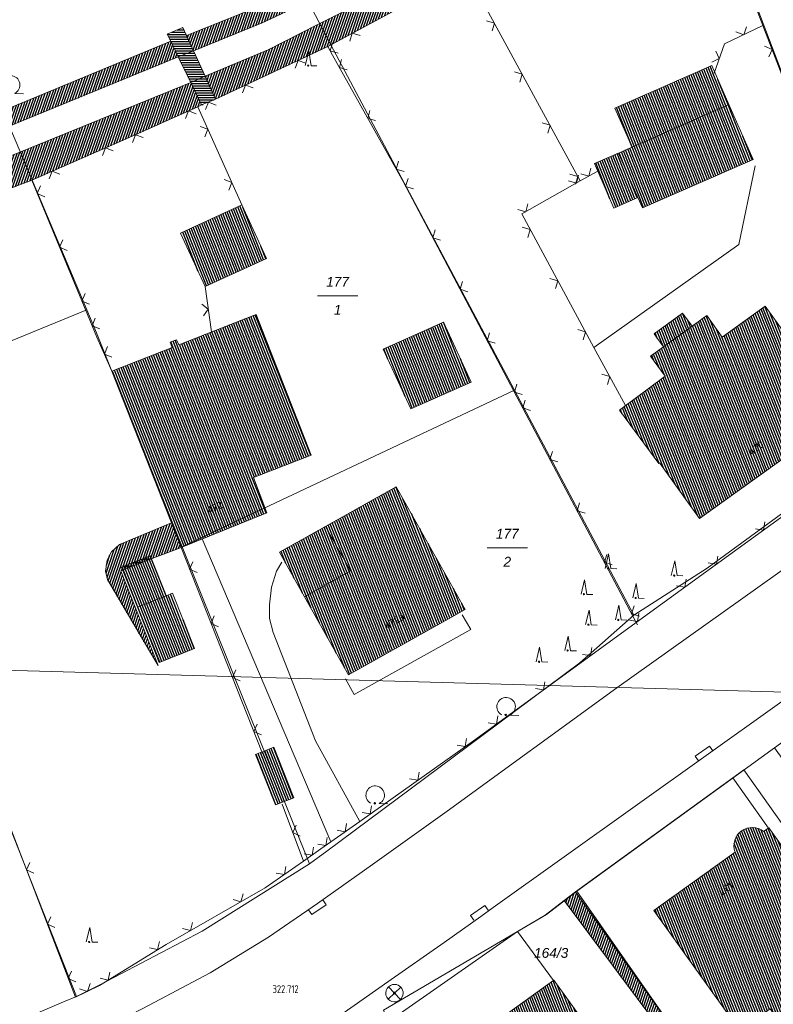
# Model space of a CAD drawing. Header units: metres. Extents: x 345144 to 348639, y 5629211 to 5635235.
# Tile 1023 of 1056: x 347558 to 347623, y 5631418 to 5631503. Entities that reach past the tile are written whole.
import ezdxf
from ezdxf.enums import TextEntityAlignment as Align

# ---------------------------------------------------------------- set-up
doc = ezdxf.new("R2010")
doc.units = ezdxf.units.M
doc.header["$MEASUREMENT"] = 0
doc.linetypes.add('8_8', pattern=[2.8, 1.4, -1.4])
for name, color, linetype in [('028 Geländeform', 7, 'Continuous'), ('065-066 Ver_Entsorgung', 7, 'Continuous'), ('065-066 Ver_Entsorgung Ausg.', 7, 'Continuous'), ('081-083 Topographie', 7, 'Continuous'), ('AX Flurstück', 7, 'Continuous'), ('AX Gebäude', 7, 'Continuous'), ('Blatt', 7, 'Continuous'), ('Definitionslinie', 7, 'Continuous'), ('Präsentationsobjekt -Text (punktförmig)', 7, 'Continuous')]:
    doc.layers.add(name, color=color, linetype=linetype)
doc.styles.add('ARIAL', font='arial.ttf', dxfattribs={"height": 1})
doc.styles.add('ARIALIT', font='ariali.ttf', dxfattribs={"height": 1})
doc.styles.add('DIN-6776-IT', font='txt', dxfattribs={"height": 1})
pattern_1 = [(250.9552151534, (0, 0), (0.1890527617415, -0.065261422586), [])]
pattern_2 = [(111.5294117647, (0, 0), (-0.186045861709, -0.07339575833), [])]

# ---------------------------------------------------------------- blocks, each defined once
blk = doc.blocks.new('alk_3504_nrw')
at = {"color": 134, "lineweight": 5, "true_color": 0x00b2b2, "flags": 128}
for points in [[(-0.729333, -0.684), (-0.707333, -0.707333), (0.707333, 0.707333)], [(-0.707333, 0.707333), (0.707333, -0.707333)]]:
    blk.add_lwpolyline(points, dxfattribs=at)
at = {"color": 134, "lineweight": 5, "true_color": 0x00b2b2}
for start, end in [(90, -90), (-90, 90)]:
    blk.add_arc((0, 0), 1, start, end, dxfattribs=at)
blk = doc.blocks.new('alk_043x_nrw')
h = blk.add_hatch(color=7)
edge = h.paths.add_edge_path(flags=0)
edge.add_arc((0, 0), 1, 180, 360, ccw=False)
edge.add_arc((0, 0), 1, 0, 180, ccw=False)
blk = doc.blocks.new('alk_7200_nrwx2')
at = {"true_color": 0x2e2e2e}
h = blk.add_hatch(color=250, dxfattribs=at)
edge = h.paths.add_edge_path(flags=0)
edge.add_arc((-0.020544, -0.388118), 0.055525, 180, 360, ccw=False)
edge.add_arc((-0.020544, -0.388118), 0.055525, 0, 180, ccw=False)
at = {"color": 250, "lineweight": 5, "true_color": 0x2e2e2e, "flags": 128}
blk.add_lwpolyline([(-0.298168, -0.388118), (-0.020544, 1), (0.257079, -0.388118), (0.812326, -0.388118)], dxfattribs=at)
blk.add_lwpolyline([(-0.298168, -0.388118), (-0.020544, 1), (0.257079, -0.388118), (0.812326, -0.388118)], dxfattribs=at)
at = {"color": 250, "lineweight": 5, "true_color": 0x2e2e2e}
for start, end in [(0, 180), (180, 0)]:
    blk.add_arc((-0.020544, -0.388118), 0.055525, start, end, dxfattribs=at)
blk = doc.blocks.new('alk_7100_nrwx2')
at = {"true_color": 0x2e2e2e}
h = blk.add_hatch(color=250, dxfattribs=at)
edge = h.paths.add_edge_path(flags=0)
edge.add_arc((0.024073, -0.597267), 0.057254, 180, 360, ccw=False)
edge.add_arc((0.024073, -0.597267), 0.057255, 0, 180, ccw=False)
at = {"color": 250, "lineweight": 5, "true_color": 0x2e2e2e, "flags": 128}
blk.add_lwpolyline([(0.349382, -0.597267), (1, -0.597267)], dxfattribs=at)
at = {"color": 250, "lineweight": 5, "true_color": 0x2e2e2e}
for centre, radius, start, end in [((0.024073, 0.012362), 0.690995, -61.91481688, -118.08518312), ((0.024073, -0.597267), 0.057255, 0, 180), ((0.024073, -0.597267), 0.057254, 180, 0)]:
    blk.add_arc(centre, radius, start, end, dxfattribs=at)
blk = doc.blocks.new('swc_strasseneinlauf')
at = {"color": 7, "lineweight": 5, "flags": 128}
blk.add_lwpolyline([(-1, 0), (-1, -0.666667), (1, -0.666667), (1, 0)], dxfattribs=at)

msp = doc.modelspace()

# ---------------------------------------------------------------- hatches: boundary and pattern name
at = {"layer": '028 Geländeform', "true_color": 0xb27500}
h = msp.add_hatch(dxfattribs=at)
h.set_pattern_fill('_USER', color=44, scale=0.2, angle=250.95521515, style=0, pattern_type=0)
h.set_pattern_definition(pattern_1)
h.paths.add_polyline_path([(347607.037, 5631522.385), (347607.849, 5631521.025), (347607.849, 5631521.025), (347591.621, 5631509.671), (347591.621, 5631509.671), (347585.829, 5631506.071), (347585.829, 5631506.071), (347582.697, 5631504.358), (347582.697, 5631504.358), (347578.956, 5631502.601), (347578.956, 5631502.601), (347573.052, 5631500.19), (347573.052, 5631500.19), (347572.445, 5631501.512), (347572.445, 5631501.512), (347578.456, 5631503.922), (347578.456, 5631503.922), (347582.046, 5631505.643), (347582.046, 5631505.643), (347582.511, 5631505.866), (347582.511, 5631505.866), (347587.762, 5631508.986), (347587.762, 5631508.986), (347597.936, 5631515.879), (347597.936, 5631515.879)], flags=0)
h = msp.add_hatch(dxfattribs=at)
h.set_pattern_fill('_USER', color=44, scale=0.2, angle=250.95521515, style=0, pattern_type=0)
h.set_pattern_definition(pattern_1)
h.paths.add_polyline_path([(347608.942, 5631519.153), (347610.276, 5631516.865), (347610.276, 5631516.865), (347596.325, 5631507.362), (347596.325, 5631507.362), (347593.159, 5631505.22), (347593.159, 5631505.22), (347584.604, 5631500.57), (347584.604, 5631500.57), (347574.955, 5631496.048), (347574.955, 5631496.048), (347574.045, 5631498.027), (347574.045, 5631498.027), (347579.458, 5631500.297), (347579.458, 5631500.297), (347583.672, 5631502.43), (347583.672, 5631502.43), (347588.68, 5631504.965), (347588.68, 5631504.965), (347591.894, 5631507.146), (347591.894, 5631507.146)], flags=0)
h = msp.add_hatch(dxfattribs=at)
h.set_pattern_fill('_USER', color=44, scale=0.2, angle=250.95521515, style=0, pattern_type=0)
h.set_pattern_definition(pattern_1)
h.paths.add_polyline_path([(347557.221, 5631493.715), (347530.721, 5631483.127), (347530.721, 5631483.127), (347522.395, 5631480.579), (347522.395, 5631480.579), (347514.386, 5631478.293), (347514.386, 5631478.293), (347509.261, 5631477.041), (347509.261, 5631477.041), (347507.138, 5631476.522), (347507.138, 5631476.522), (347471.346, 5631469.719), (347471.346, 5631469.719), (347469.64, 5631469.395), (347469.64, 5631469.395), (347469.137, 5631471.289), (347469.137, 5631471.289), (347469.074, 5631471.524), (347469.074, 5631471.524), (347469.407, 5631471.585), (347469.407, 5631471.585), (347469.5, 5631471.601), (347469.5, 5631471.601), (347484.179, 5631474.268), (347484.179, 5631474.268), (347484.187, 5631474.27), (347484.187, 5631474.27), (347502.245, 5631477.551), (347502.245, 5631477.551), (347509.811, 5631479.728), (347509.811, 5631479.728), (347523.176, 5631482.774), (347523.176, 5631482.774), (347530.177, 5631484.673), (347530.177, 5631484.673), (347537.115, 5631487.451), (347537.115, 5631487.451), (347551.074, 5631492.727), (347551.074, 5631492.727), (347556.668, 5631495.043), (347556.668, 5631495.043), (347571.092, 5631501.014), (347571.092, 5631501.014), (347571.739, 5631499.678), (347571.739, 5631499.678)], flags=0)
h = msp.add_hatch(dxfattribs=at)
h.set_pattern_fill('_USER', color=44, scale=0.2, angle=250.95521515, style=0, pattern_type=0)
h.set_pattern_definition(pattern_1)
h.paths.add_polyline_path([(347567.265, 5631492.63), (347559.15, 5631489.079), (347559.15, 5631489.079), (347549.737, 5631485.501), (347549.737, 5631485.501), (347537.847, 5631480.954), (347537.847, 5631480.954), (347524.653, 5631476.488), (347524.653, 5631476.488), (347510.326, 5631471.388), (347510.326, 5631471.388), (347504.316, 5631470.166), (347504.316, 5631470.166), (347476.212, 5631466.201), (347476.212, 5631466.201), (347473.559, 5631465.864), (347473.559, 5631465.864), (347470.44, 5631466.039), (347470.44, 5631466.039), (347470.313, 5631466.046), (347470.313, 5631466.046), (347470.251, 5631466.05), (347470.251, 5631466.05), (347470.211, 5631467.302), (347470.211, 5631467.302), (347472.674, 5631467.695), (347472.674, 5631467.695), (347488.771, 5631470.259), (347488.771, 5631470.259), (347511.136, 5631475.038), (347511.136, 5631475.038), (347518.957, 5631477.079), (347518.957, 5631477.079), (347531.721, 5631480.956), (347531.721, 5631480.956), (347538.782, 5631483.81), (347538.782, 5631483.81), (347556.643, 5631490.881), (347556.643, 5631490.881), (347558.145, 5631491.492), (347558.145, 5631491.492), (347572.811, 5631497.465), (347572.811, 5631497.465), (347573.743, 5631495.545), (347573.743, 5631495.545), (347573.418, 5631495.398), (347573.418, 5631495.398)], flags=0)
h = msp.add_hatch(dxfattribs=at)
h.set_pattern_fill('_USER', color=44, scale=0.2, angle=250.95521515, style=0, pattern_type=0)
h.set_pattern_definition(pattern_1)
h.paths.add_polyline_path([(347566.708, 5631457.771), (347571.15, 5631459.644), (347571.15, 5631459.644), (347571.981, 5631457.529), (347571.981, 5631457.529), (347569.264, 5631456.502), (347569.264, 5631456.502), (347566.805, 5631455.536), (347566.805, 5631455.536), (347568.152, 5631452.104), (347568.152, 5631452.104), (347570.006, 5631447.384), (347570.006, 5631447.384), (347565.66, 5631454.768), (347565.66, 5631454.768), (347565.493, 5631455.507), (347565.493, 5631455.507), (347565.628, 5631456.437), (347565.628, 5631456.437), (347566.013, 5631457.159), (347566.013, 5631457.159)], flags=0)
h = msp.add_hatch(dxfattribs=at)
h.set_pattern_fill('_USER', color=44, scale=0.2, angle=250.95521515, style=0, pattern_type=0)
h.set_pattern_definition(pattern_1)
h.paths.add_polyline_path([(347604.912, 5631427.186), (347605.89, 5631427.93), (347605.89, 5631427.93), (347616.304, 5631413.248), (347616.304, 5631413.248), (347616.717, 5631411.153), (347616.717, 5631411.153), (347617.164, 5631408.885), (347617.164, 5631408.885), (347615.325, 5631413.244), (347615.325, 5631413.244)], flags=0)
at = {"layer": '081-083 Topographie'}
h = msp.add_hatch(dxfattribs=at)
h.set_pattern_fill('_USER', scale=0.2, style=0, pattern_type=0)
h.set_pattern_definition([(0, (0, 0), (0, 0.2), [])])
h.paths.add_polyline_path([(347571.739, 5631499.678), (347571.092, 5631501.014), (347571.092, 5631501.014), (347570.797, 5631501.623), (347570.797, 5631501.623), (347572.125, 5631502.211), (347572.125, 5631502.211), (347572.445, 5631501.512), (347572.445, 5631501.512), (347573.052, 5631500.19), (347573.052, 5631500.19), (347574.045, 5631498.027), (347574.045, 5631498.027), (347574.955, 5631496.048), (347574.955, 5631496.048), (347573.743, 5631495.545), (347573.743, 5631495.545), (347572.811, 5631497.465), (347572.811, 5631497.465)], flags=0)
at = {"layer": 'AX Gebäude', "true_color": 0x4f4f4f}
h = msp.add_hatch(dxfattribs=at)
h.set_pattern_fill('_USER', color=251, scale=0.2, angle=111.52941176, style=0, pattern_type=0)
h.set_pattern_definition(pattern_2)
h.paths.add_polyline_path([(347610.736, 5631491.928), (347609.267, 5631495.276), (347617.599, 5631498.93), (347619.067, 5631495.582)], flags=0)
h = msp.add_hatch(dxfattribs=at)
h.set_pattern_fill('_USER', color=251, scale=0.2, angle=111.52941176, style=0, pattern_type=0)
h.set_pattern_definition(pattern_2)
h.paths.add_polyline_path([(347611.247, 5631487.592), (347609.569, 5631491.416), (347610.736, 5631491.928), (347619.067, 5631495.582), (347621.135, 5631490.866), (347611.637, 5631486.701)], flags=0)
h = msp.add_hatch(dxfattribs=at)
h.set_pattern_fill('_USER', color=251, scale=0.2, angle=111.52941176, style=0, pattern_type=0)
h.set_pattern_definition(pattern_2)
h.paths.add_polyline_path([(347611.247, 5631487.592), (347609.186, 5631486.688), (347607.509, 5631490.513), (347609.569, 5631491.416)], flags=0)
h = msp.add_hatch(dxfattribs=at)
h.set_pattern_fill('_USER', color=251, scale=0.2, angle=111.52941176, style=0, pattern_type=0)
h.set_pattern_definition(pattern_2)
h.paths.add_polyline_path([(347571.944, 5631484.542), (347577.211, 5631486.959), (347579.32, 5631482.364), (347574.053, 5631479.947)], flags=0)
h = msp.add_hatch(dxfattribs=at)
h.set_pattern_fill('_USER', color=251, scale=0.2, angle=111.52941176, style=0, pattern_type=0)
h.set_pattern_definition(pattern_2)
h.paths.add_polyline_path([(347613.443, 5631474.766), (347615.893, 5631476.55), (347617.151, 5631477.464), (347618.493, 5631475.606), (347622.167, 5631478.25), (347625.549, 5631473.551), (347625.408, 5631473.45), (347628.756, 5631468.776), (347616.528, 5631460.016), (347613.116, 5631464.78), (347613.047, 5631464.73), (347609.647, 5631469.324), (347613.589, 5631472.241), (347612.328, 5631473.952)], flags=0)
h = msp.add_hatch(dxfattribs=at)
h.set_pattern_fill('_USER', color=251, scale=0.2, angle=111.52941176, style=0, pattern_type=0)
h.set_pattern_definition(pattern_2)
h.paths.add_polyline_path([(347571.78, 5631474.932), (347578.43, 5631477.556), (347583.151, 5631465.447), (347578.221, 5631463.533), (347579.369, 5631460.502), (347571.981, 5631457.529), (347566.034, 5631472.666), (347571.222, 5631474.713), (347571.046, 5631475.159), (347571.604, 5631475.379)], flags=0)
h = msp.add_hatch(dxfattribs=at)
h.set_pattern_fill('_USER', color=251, scale=0.2, angle=111.52941176, style=0, pattern_type=0)
h.set_pattern_definition(pattern_2)
h.paths.add_polyline_path([(347615.893, 5631476.55), (347613.443, 5631474.766), (347612.627, 5631475.885), (347615.076, 5631477.671)], flags=0)
h = msp.add_hatch(dxfattribs=at)
h.set_pattern_fill('_USER', color=251, scale=0.2, angle=111.52941176, style=0, pattern_type=0)
h.set_pattern_definition(pattern_2)
h.paths.add_polyline_path([(347589.361, 5631474.576), (347594.537, 5631476.876), (347596.911, 5631471.731), (347591.735, 5631469.431)], flags=0)
h = msp.add_hatch(dxfattribs=at)
h.set_pattern_fill('_USER', color=251, scale=0.2, angle=111.52941176, style=0, pattern_type=0)
h.set_pattern_definition(pattern_2)
h.paths.add_polyline_path([(347584.397, 5631459.337), (347590.473, 5631462.749), (347596.395, 5631452.203), (347586.371, 5631446.575), (347582.595, 5631453.301), (347586.541, 5631455.517)], flags=0)
h = msp.add_hatch(dxfattribs=at)
h.set_pattern_fill('_USER', color=251, scale=0.2, angle=111.52941176, style=0, pattern_type=0)
h.set_pattern_definition(pattern_2)
h.paths.add_polyline_path([(347582.595, 5631453.301), (347580.45, 5631457.121), (347584.397, 5631459.337), (347586.541, 5631455.517)], flags=0)
h = msp.add_hatch(dxfattribs=at)
h.set_pattern_fill('_USER', color=251, scale=0.2, angle=111.52941176, style=0, pattern_type=0)
h.set_pattern_definition(pattern_2)
h.paths.add_polyline_path([(347568.232, 5631452.394), (347566.869, 5631455.836), (347569.338, 5631456.814), (347570.701, 5631453.372)], flags=0)
h = msp.add_hatch(dxfattribs=at)
h.set_pattern_fill('_USER', color=251, scale=0.2, angle=111.52941176, style=0, pattern_type=0)
h.set_pattern_definition(pattern_2)
h.paths.add_polyline_path([(347570.701, 5631453.372), (347571.25, 5631453.589), (347573.127, 5631448.849), (347570.109, 5631447.654), (347568.232, 5631452.394)], flags=0)
h = msp.add_hatch(dxfattribs=at)
h.set_pattern_fill('_USER', color=251, scale=0.2, angle=111.52941176, style=0, pattern_type=0)
h.set_pattern_definition(pattern_2)
h.paths.add_polyline_path([(347579.965, 5631440.362), (347581.684, 5631436.029), (347580.108, 5631435.404), (347578.389, 5631439.737)], flags=0)
h = msp.add_hatch(dxfattribs=at)
h.set_pattern_fill('_USER', color=251, scale=0.2, angle=111.52941176, style=0, pattern_type=0)
h.set_pattern_definition(pattern_2)
edge = h.paths.add_edge_path(flags=0)
edge.add_arc((347621.057, 5631431.9), 1.567064, 50.90082428, 200.58600044, ccw=False)
edge.add_line((347622.046, 5631433.117), (347622.488, 5631433.434))
edge.add_line((347622.488, 5631433.434), (347629.846, 5631423.143))
edge.add_line((347629.846, 5631423.143), (347627.353, 5631421.361))
edge.add_line((347627.353, 5631421.361), (347628.751, 5631419.405))
edge.add_line((347628.751, 5631419.405), (347623.967, 5631415.986))
edge.add_line((347623.967, 5631415.986), (347622.609, 5631417.886))
edge.add_line((347622.609, 5631417.886), (347619.995, 5631416.017))
edge.add_line((347619.995, 5631416.017), (347612.604, 5631426.354))
edge.add_line((347612.604, 5631426.354), (347619.59, 5631431.349))
h = msp.add_hatch(dxfattribs=at)
h.set_pattern_fill('_USER', color=251, scale=0.2, angle=111.52941176, style=0, pattern_type=0)
h.set_pattern_definition(pattern_2)
h.paths.add_polyline_path([(347606.241, 5631403.866), (347605.711, 5631403.486), (347604.68, 5631404.923), (347602.242, 5631403.173), (347601.806, 5631403.781), (347597.185, 5631410.204), (347597.864, 5631410.692), (347595.551, 5631413.907), (347599.586, 5631416.811), (347599.419, 5631417.045), (347604.022, 5631420.343), (347606.525, 5631416.849), (347606.94, 5631417.147), (347611.948, 5631410.162), (347609.52, 5631408.421), (347610.563, 5631406.968)], flags=0)

# ---------------------------------------------------------------- linework, layer by layer
at = {"layer": '081-083 Topographie', "color": 7, "linetype": 'Continuous', "lineweight": 5, "flags": 128}
for points in [[(347615.117, 5631519.944), (347617.548, 5631513.911), (347617.548, 5631513.911), (347621.983, 5631502.379)], [(347584.604, 5631500.57), (347593.159, 5631505.22), (347593.159, 5631505.22), (347596.325, 5631507.362)], [(347596.325, 5631507.362), (347606.288, 5631489.025)], [(347617.782, 5631498.283), (347618.687, 5631500.791), (347618.687, 5631500.791), (347621.983, 5631502.379)], [(347621.983, 5631502.379), (347627.158, 5631488.925), (347627.158, 5631488.925), (347634.614, 5631469.541), (347634.614, 5631469.541), (347635.096, 5631468.461)], [(347571.739, 5631499.678), (347573.052, 5631500.19)], [(347573.418, 5631495.398), (347573.743, 5631495.545), (347573.743, 5631495.545), (347574.955, 5631496.048), (347574.955, 5631496.048), (347584.604, 5631500.57)], [(347584.604, 5631500.57), (347584.989, 5631499.828), (347584.989, 5631499.828), (347591.062, 5631488.961), (347591.062, 5631488.961), (347600.847, 5631470.463), (347600.847, 5631470.463), (347611.096, 5631451.087), (347611.096, 5631451.087), (347611.201, 5631450.889)], [(347572.811, 5631497.465), (347574.045, 5631498.027)], [(347559.15, 5631489.079), (347567.265, 5631492.63), (347567.265, 5631492.63), (347573.418, 5631495.398)], [(347573.418, 5631495.398), (347577.211, 5631486.958)], [(347607.466, 5631474.712), (347619.907, 5631483.56), (347619.907, 5631483.56), (347621.33, 5631490.323)], [(347537.847, 5631480.954), (347549.737, 5631485.501), (347549.737, 5631485.501), (347559.15, 5631489.079)], [(347559.15, 5631489.079), (347563.937, 5631477.558), (347563.937, 5631477.558), (347564.75, 5631475.605), (347564.75, 5631475.605), (347566.034, 5631472.666)], [(347606.288, 5631489.025), (347607.74, 5631489.838)], [(347606.288, 5631489.025), (347601.264, 5631486.182), (347601.264, 5631486.182), (347607.466, 5631474.712), (347607.466, 5631474.712), (347610.18, 5631469.721)], [(347574.053, 5631479.947), (347574.603, 5631476.069)], [(347670.199, 5631476.855), (347659.805, 5631470.127), (347659.805, 5631470.127), (347598.812, 5631426.605), (347598.812, 5631426.605), (347597.741, 5631425.835), (347597.741, 5631425.835), (347594.588, 5631423.594), (347594.588, 5631423.594), (347589.765, 5631420.213), (347589.765, 5631420.213), (347585.803, 5631417.444), (347585.803, 5631417.444), (347581.33, 5631414.63), (347581.33, 5631414.63), (347575.976, 5631411.585), (347575.976, 5631411.585), (347571.893, 5631409.41), (347571.893, 5631409.41), (347565.044, 5631406.069), (347565.044, 5631406.069), (347559.194, 5631403.408), (347559.194, 5631403.408), (347553.763, 5631401.16)], [(347582.511, 5631430.57), (347583.998, 5631431.625), (347583.998, 5631431.625), (347584.853, 5631432.231), (347584.853, 5631432.231), (347587.336, 5631433.992), (347587.336, 5631433.992), (347597.306, 5631441.064), (347597.306, 5631441.064), (347611.096, 5631451.087), (347611.096, 5631451.087), (347617.045, 5631455.41), (347617.045, 5631455.41), (347631.087, 5631465.562), (347631.087, 5631465.562), (347635.096, 5631468.461)], [(347573.802, 5631458.259), (347584.853, 5631432.231)], [(347571.981, 5631457.529), (347578.985, 5631439.828)], [(347587.336, 5631433.992), (347583.55, 5631440.909), (347583.55, 5631440.909), (347579.897, 5631450.211), (347579.897, 5631450.211), (347579.574, 5631451.427), (347579.574, 5631451.427), (347579.571, 5631452.611), (347579.571, 5631452.611), (347579.749, 5631454.113), (347579.749, 5631454.113), (347580.182, 5631455.484), (347580.182, 5631455.484), (347580.658, 5631456.262)], [(347596.127, 5631451.748), (347596.892, 5631450.486), (347596.892, 5631450.486), (347586.865, 5631444.909), (347586.865, 5631444.909), (347586.109, 5631446.234)], [(347554.002, 5631440.632), (347554.496, 5631440.758), (347554.496, 5631440.758), (347562.904, 5631418.884), (347562.904, 5631418.884), (347564.974, 5631419.904), (347564.974, 5631419.904), (347570.711, 5631423.431), (347570.711, 5631423.431), (347579.213, 5631428.282)], [(347619.405, 5631437.733), (347620.341, 5631438.413), (347620.341, 5631438.413), (347630.752, 5631423.755)], [(347605.89, 5631427.93), (347619.405, 5631437.733)], [(347619.405, 5631437.733), (347622.466, 5631433.409)], [(347580.659, 5631435.485), (347582.511, 5631430.57)], [(347579.213, 5631428.282), (347582.511, 5631430.57)], [(347600.885, 5631424.533), (347603.274, 5631425.94), (347603.274, 5631425.94), (347604.912, 5631427.186)], [(347589.789, 5631416.766), (347600.885, 5631424.533)], [(347600.885, 5631424.533), (347603.982, 5631420.32)]]:
    msp.add_lwpolyline(points, dxfattribs=at)
at = {"layer": 'AX Flurstück', "color": 8, "linetype": 'Continuous', "lineweight": 13, "true_color": 0x808080, "flags": 128}
for points in [[(347638.344, 5631536.122), (347661.494, 5631486.344), (347649.147, 5631478.165), (347635.076, 5631468.822), (347634.458, 5631469.816), (347617.391, 5631514.697), (347613.87, 5631523.502), (347621.471, 5631528.201), (347638.344, 5631536.122)], [(347583.211, 5631503.844), (347613.507, 5631523.259), (347613.87, 5631523.502), (347617.391, 5631514.697), (347634.458, 5631469.816), (347635.076, 5631468.822), (347617.188, 5631455.741), (347610.882, 5631451.717), (347600.627, 5631471.037), (347590.674, 5631489.785), (347585.09, 5631500.296), (347583.211, 5631503.844)], [(347585.09, 5631500.296), (347590.674, 5631489.785), (347600.627, 5631471.037), (347572.089, 5631457.592), (347564.713, 5631475.98), (347563.886, 5631477.934), (347555.775, 5631497.099), (347555.009, 5631510.834), (347554.402, 5631511.892), (347573.421, 5631522.283), (347575.258, 5631518.823), (347581.332, 5631507.39), (347583.211, 5631503.844), (347585.09, 5631500.296)], [(347556.036, 5631415.991), (347561.888, 5631418.492), (347562.99, 5631418.963), (347565.068, 5631419.989), (347573.807, 5631424.557), (347583.021, 5631430.342), (347584.502, 5631431.442), (347597.823, 5631441.35), (347606.24, 5631447.617), (347610.882, 5631451.717), (347617.188, 5631455.741), (347635.076, 5631468.822), (347649.147, 5631478.165), (347661.494, 5631486.344), (347664.365, 5631488.245), (347682.847, 5631498.942), (347696.485, 5631505.952)], [(347724.738, 5631503.159), (347704.977, 5631493.123), (347685.521, 5631483.205), (347670.67, 5631473.556), (347658.931, 5631465.82), (347643.472, 5631455.132), (347640.076, 5631452.62), (347622.978, 5631440.324), (347605.998, 5631427.997), (347603.378, 5631426.001), (347589.393, 5631417.765), (347589.79, 5631416.765), (347586.28, 5631413.876), (347585.909, 5631413.621), (347582.839, 5631411.444), (347579.21, 5631409.31), (347575.749, 5631406.879), (347572.167, 5631404.663), (347568.261, 5631402.4), (347563.524, 5631400.091), (347541.154, 5631392.574)], [(347518.144, 5631454.016), (347537.69, 5631409.258), (347536.016, 5631408.683), (347503.747, 5631397.602), (347489.476, 5631393.302), (347477.037, 5631439.478), (347476.42, 5631441.167), (347468.617, 5631472.612), (347470.66, 5631472.959), (347494.08, 5631476.52), (347515.47, 5631481.676), (347528.91, 5631486.217), (347554.012, 5631495.242), (347555.775, 5631497.099), (347563.886, 5631477.934), (347542.876, 5631469.314), (347516.245, 5631458.163), (347518.144, 5631454.016)], [(347542.876, 5631469.314), (347563.886, 5631477.934), (347564.713, 5631475.98), (347572.089, 5631457.592), (347583.021, 5631430.342), (347573.807, 5631424.557), (347565.068, 5631419.989), (347562.99, 5631418.963), (347552.624, 5631445.222), (347544.494, 5631465.541), (347542.876, 5631469.314)], [(347572.089, 5631457.592), (347600.627, 5631471.037), (347610.882, 5631451.717), (347606.24, 5631447.617), (347597.823, 5631441.35), (347584.502, 5631431.442), (347583.021, 5631430.342), (347572.089, 5631457.592)], [(347556.036, 5631415.991), (347537.69, 5631409.258), (347518.144, 5631454.016), (347516.245, 5631458.163), (347542.876, 5631469.314), (347544.494, 5631465.541), (347552.624, 5631445.222), (347562.99, 5631418.963), (347561.888, 5631418.492), (347556.036, 5631415.991)], [(347626.729, 5631369.203), (347624.751, 5631368.564), (347616.732, 5631411.159), (347616.317, 5631413.265), (347605.998, 5631427.997), (347622.978, 5631440.324), (347633.448, 5631425.713), (347635.643, 5631412.429), (347638.32, 5631396.231), (347642.133, 5631374.226), (347640.475, 5631373.646), (347626.729, 5631369.203)], [(347616.732, 5631411.159), (347605.711, 5631403.486), (347604.68, 5631404.923), (347602.242, 5631403.173), (347601.806, 5631403.781), (347596.502, 5631399.857), (347589.79, 5631416.765), (347589.393, 5631417.765), (347603.378, 5631426.001), (347605.998, 5631427.997), (347616.317, 5631413.265), (347616.732, 5631411.159)]]:
    msp.add_lwpolyline(points, dxfattribs=at)
at = {"layer": 'AX Gebäude', "color": 7, "linetype": 'Continuous', "lineweight": 5, "flags": 128}
for points in [[(347610.736, 5631491.928), (347609.267, 5631495.276), (347617.599, 5631498.93), (347619.067, 5631495.582), (347610.736, 5631491.928)], [(347611.247, 5631487.592), (347609.569, 5631491.416), (347610.736, 5631491.928), (347619.067, 5631495.582), (347621.135, 5631490.866), (347611.637, 5631486.701), (347611.247, 5631487.592)], [(347611.247, 5631487.592), (347609.186, 5631486.688), (347607.509, 5631490.513), (347609.569, 5631491.416), (347611.247, 5631487.592)], [(347571.944, 5631484.542), (347577.211, 5631486.959), (347579.32, 5631482.364), (347574.053, 5631479.947), (347571.944, 5631484.542)], [(347613.443, 5631474.766), (347615.893, 5631476.55), (347617.151, 5631477.464), (347618.493, 5631475.606), (347622.167, 5631478.25), (347625.549, 5631473.551), (347625.408, 5631473.45), (347628.756, 5631468.776), (347616.528, 5631460.016), (347613.116, 5631464.78), (347613.047, 5631464.73), (347609.647, 5631469.324), (347613.589, 5631472.241), (347612.328, 5631473.952), (347613.443, 5631474.766)], [(347571.78, 5631474.932), (347578.43, 5631477.556), (347583.151, 5631465.447), (347578.221, 5631463.533), (347579.369, 5631460.502), (347571.981, 5631457.529), (347566.034, 5631472.666), (347571.222, 5631474.713), (347571.046, 5631475.159), (347571.604, 5631475.379), (347571.78, 5631474.932)], [(347615.893, 5631476.55), (347613.443, 5631474.766), (347612.627, 5631475.885), (347615.076, 5631477.671), (347615.893, 5631476.55)], [(347589.361, 5631474.576), (347594.537, 5631476.876), (347596.911, 5631471.731), (347591.735, 5631469.431), (347589.361, 5631474.576)], [(347584.397, 5631459.337), (347590.473, 5631462.749), (347596.395, 5631452.203), (347586.371, 5631446.575), (347582.595, 5631453.301), (347586.541, 5631455.517), (347584.397, 5631459.337)], [(347582.595, 5631453.301), (347580.45, 5631457.121), (347584.397, 5631459.337), (347586.541, 5631455.517), (347582.595, 5631453.301)], [(347568.232, 5631452.394), (347566.869, 5631455.836), (347569.338, 5631456.814), (347570.701, 5631453.372), (347568.232, 5631452.394)], [(347570.701, 5631453.372), (347571.25, 5631453.589), (347573.127, 5631448.849), (347570.109, 5631447.654), (347568.232, 5631452.394), (347570.701, 5631453.372)], [(347579.965, 5631440.362), (347581.684, 5631436.029), (347580.108, 5631435.404), (347578.389, 5631439.737), (347579.965, 5631440.362)], [(347622.046, 5631433.117), (347622.488, 5631433.434), (347629.846, 5631423.143), (347627.353, 5631421.361), (347628.751, 5631419.405), (347623.967, 5631415.986), (347622.609, 5631417.886), (347619.995, 5631416.017), (347612.604, 5631426.354), (347619.59, 5631431.349)], [(347606.241, 5631403.866), (347605.711, 5631403.486), (347604.68, 5631404.923), (347602.242, 5631403.173), (347601.806, 5631403.781), (347597.185, 5631410.204), (347597.864, 5631410.692), (347595.551, 5631413.907), (347599.586, 5631416.811), (347599.419, 5631417.045), (347604.022, 5631420.343), (347606.525, 5631416.849), (347606.94, 5631417.147), (347611.948, 5631410.162), (347609.52, 5631408.421), (347610.563, 5631406.968), (347606.241, 5631403.866)]]:
    msp.add_lwpolyline(points, dxfattribs=at)
at = {"layer": 'AX Gebäude', "color": 7, "linetype": 'Continuous', "lineweight": 5}
msp.add_arc((347621.057, 5631431.9), 1.567064, 50.90082428, -159.41399956, dxfattribs=at)
at = {"layer": 'Blatt', "color": 205, "linetype": 'Continuous', "lineweight": 5, "true_color": 0x873099, "flags": 128}
for points in [[(347388.783, 5631451.723), (347395.821, 5631701.597), (347895.58, 5631687.521), (347888.543, 5631437.647), (347388.783, 5631451.723)], [(347381.745, 5631201.846), (347388.783, 5631451.723), (347888.543, 5631437.647), (347881.503, 5631187.771), (347381.745, 5631201.846)]]:
    msp.add_lwpolyline(points, dxfattribs=at)
at = {"layer": 'Definitionslinie', "color": 219, "linetype": 'Continuous', "lineweight": 5, "true_color": 0x5c3d57, "flags": 128}
msp.add_lwpolyline([(347791.68, 5631547.052), (347770.458, 5631536.912), (347760.237, 5631532.208), (347756.123, 5631530.276), (347705.573, 5631506.565), (347700.589, 5631504.122), (347693.368, 5631500.36), (347676.713, 5631491.241), (347671.8, 5631488.555), (347666.858, 5631485.634), (347658.288, 5631480.246), (347609.421, 5631445.468), (347594.853, 5631434.879), (347588.445, 5631430.286), (347583.718, 5631426.93), (347579.502, 5631424.039), (347574.488, 5631420.987), (347568.706, 5631417.928), (347563.781, 5631415.393), (347558.268, 5631412.879), (347552.155, 5631410.212)], dxfattribs=at)
at = {"layer": 'Definitionslinie', "color": 7, "linetype": 'Continuous', "lineweight": 5, "flags": 128}
for points in [[(347617.548, 5631513.911), (347621.983, 5631502.379)], [(347596.325, 5631507.362), (347606.288, 5631489.025)], [(347584.604, 5631500.57), (347593.159, 5631505.22)], [(347598.719, 5631501.909), (347598.919, 5631502.587), (347598.241, 5631502.787)], [(347598.719, 5631501.909), (347598.919, 5631502.587), (347598.241, 5631502.787)], [(347570.797, 5631501.623), (347572.125, 5631502.211)], [(347572.125, 5631502.211), (347572.445, 5631501.512)], [(347618.687, 5631500.791), (347621.983, 5631502.379)], [(347619.668, 5631501.818), (347620.335, 5631501.585), (347620.568, 5631502.252)], [(347619.668, 5631501.818), (347620.335, 5631501.585), (347620.568, 5631502.252)], [(347621.983, 5631502.379), (347627.158, 5631488.925)], [(347570.797, 5631501.623), (347571.092, 5631501.014)], [(347571.092, 5631501.014), (347571.739, 5631499.678)], [(347572.445, 5631501.512), (347573.052, 5631500.19)], [(347587.363, 5631501.501), (347586.685, 5631501.701), (347586.484, 5631501.023)], [(347587.363, 5631501.501), (347586.685, 5631501.701), (347586.484, 5631501.023)], [(347573.052, 5631500.19), (347574.045, 5631498.027)], [(347574.955, 5631496.048), (347584.604, 5631500.57)], [(347584.604, 5631500.57), (347584.989, 5631499.828)], [(347585.01, 5631500.873), (347584.797, 5631500.199), (347585.471, 5631499.986)], [(347585.01, 5631500.873), (347584.797, 5631500.199), (347585.471, 5631499.986)], [(347617.594, 5631499.236), (347618.235, 5631499.537), (347617.934, 5631500.177)], [(347617.594, 5631499.236), (347618.235, 5631499.537), (347617.934, 5631500.177)], [(347617.782, 5631498.283), (347618.687, 5631500.791)], [(347622.488, 5631499.672), (347622.775, 5631500.319), (347622.129, 5631500.606)], [(347622.488, 5631499.672), (347622.775, 5631500.319), (347622.129, 5631500.606)], [(347571.739, 5631499.678), (347572.811, 5631497.465)], [(347582.708, 5631499.129), (347582.043, 5631499.37), (347581.803, 5631498.705)], [(347582.708, 5631499.129), (347582.043, 5631499.37), (347581.803, 5631498.705)], [(347584.989, 5631499.828), (347591.062, 5631488.961)], [(347585.779, 5631499.44), (347585.586, 5631498.759), (347586.267, 5631498.567)], [(347585.779, 5631499.44), (347585.586, 5631498.759), (347586.267, 5631498.567)], [(347601.106, 5631497.515), (347601.307, 5631498.194), (347600.628, 5631498.394)], [(347601.106, 5631497.515), (347601.307, 5631498.194), (347600.628, 5631498.394)], [(347574.045, 5631498.027), (347574.955, 5631496.048)], [(347572.811, 5631497.465), (347573.743, 5631495.545)], [(347578.181, 5631497.007), (347577.516, 5631497.248), (347577.275, 5631496.583)], [(347578.181, 5631497.007), (347577.516, 5631497.248), (347577.275, 5631496.583)], [(347573.743, 5631495.545), (347574.955, 5631496.048)], [(347573.743, 5631495.545), (347574.955, 5631496.048)], [(347567.265, 5631492.63), (347573.418, 5631495.398)], [(347573.283, 5631494.789), (347572.621, 5631495.04), (347572.371, 5631494.379)], [(347573.283, 5631494.789), (347572.621, 5631495.04), (347572.371, 5631494.379)], [(347573.418, 5631495.398), (347573.743, 5631495.545)], [(347573.418, 5631495.398), (347577.211, 5631486.958)], [(347575.002, 5631495.526), (347574.349, 5631495.797), (347574.079, 5631495.143)], [(347575.002, 5631495.526), (347574.349, 5631495.797), (347574.079, 5631495.143)], [(347588.218, 5631495.075), (347588.026, 5631494.395), (347588.706, 5631494.202)], [(347588.218, 5631495.075), (347588.026, 5631494.395), (347588.706, 5631494.202)], [(347574.039, 5631492.797), (347574.29, 5631493.458), (347573.629, 5631493.709)], [(347574.039, 5631492.797), (347574.29, 5631493.458), (347573.629, 5631493.709)], [(347603.493, 5631493.122), (347603.694, 5631493.8), (347603.015, 5631494.001)], [(347603.493, 5631493.122), (347603.694, 5631493.8), (347603.015, 5631494.001)], [(347559.15, 5631489.079), (347567.265, 5631492.63)], [(347568.723, 5631492.737), (347568.062, 5631492.988), (347567.811, 5631492.327)], [(347568.723, 5631492.737), (347568.062, 5631492.988), (347567.811, 5631492.327)], [(347566.156, 5631491.599), (347565.498, 5631491.857), (347565.24, 5631491.198)], [(347566.156, 5631491.599), (347565.498, 5631491.857), (347565.24, 5631491.198)], [(347590.657, 5631490.71), (347590.465, 5631490.03), (347591.145, 5631489.837)], [(347590.657, 5631490.71), (347590.465, 5631490.03), (347591.145, 5631489.837)], [(347606.333, 5631489.624), (347607.014, 5631489.432), (347607.206, 5631490.112)], [(347606.333, 5631489.624), (347607.014, 5631489.432), (347607.206, 5631490.112)], [(347619.907, 5631483.56), (347621.33, 5631490.323)], [(347549.737, 5631485.501), (347559.15, 5631489.079)], [(347559.15, 5631489.079), (347563.937, 5631477.558)], [(347561.576, 5631489.595), (347560.917, 5631489.852), (347560.66, 5631489.194)], [(347561.576, 5631489.595), (347560.917, 5631489.852), (347560.66, 5631489.194)], [(347576.088, 5631488.237), (347576.339, 5631488.898), (347575.678, 5631489.149)], [(347576.088, 5631488.237), (347576.339, 5631488.898), (347575.678, 5631489.149)], [(347591.487, 5631489.227), (347591.279, 5631488.551), (347591.954, 5631488.343)], [(347591.487, 5631489.227), (347591.279, 5631488.551), (347591.954, 5631488.343)], [(347605.27, 5631489.024), (347605.952, 5631488.835), (347606.141, 5631489.516)], [(347605.27, 5631489.024), (347605.952, 5631488.835), (347606.141, 5631489.516)], [(347605.88, 5631488.729), (347606.081, 5631489.407), (347605.403, 5631489.607)], [(347605.88, 5631488.729), (347606.081, 5631489.407), (347605.403, 5631489.607)], [(347606.288, 5631489.025), (347607.74, 5631489.838)], [(347559.895, 5631488.589), (347559.625, 5631487.936), (347560.279, 5631487.666)], [(347559.895, 5631488.589), (347559.625, 5631487.936), (347560.279, 5631487.666)], [(347591.062, 5631488.961), (347600.847, 5631470.463)], [(347601.264, 5631486.182), (347606.288, 5631489.025)], [(347600.919, 5631486.561), (347601.6, 5631486.372), (347601.789, 5631487.054)], [(347600.919, 5631486.561), (347601.6, 5631486.372), (347601.789, 5631487.054)], [(347601.264, 5631486.182), (347607.466, 5631474.712)], [(347601.785, 5631484.168), (347601.987, 5631484.845), (347601.309, 5631485.047)], [(347601.785, 5631484.168), (347601.987, 5631484.845), (347601.309, 5631485.047)], [(347593.825, 5631484.808), (347593.617, 5631484.132), (347594.292, 5631483.924)], [(347593.825, 5631484.808), (347593.617, 5631484.132), (347594.292, 5631483.924)], [(347561.813, 5631483.972), (347561.544, 5631483.319), (347562.197, 5631483.049)], [(347561.813, 5631483.972), (347561.544, 5631483.319), (347562.197, 5631483.049)], [(347607.466, 5631474.712), (347619.907, 5631483.56)], [(347604.163, 5631479.769), (347604.365, 5631480.447), (347603.687, 5631480.649)], [(347604.163, 5631479.769), (347604.365, 5631480.447), (347603.687, 5631480.649)], [(347574.053, 5631479.947), (347574.603, 5631476.069)], [(347596.163, 5631480.388), (347595.955, 5631479.712), (347596.63, 5631479.504)], [(347596.163, 5631480.388), (347595.955, 5631479.712), (347596.63, 5631479.504)], [(347563.732, 5631479.355), (347563.462, 5631478.701), (347564.116, 5631478.431)], [(347563.732, 5631479.355), (347563.462, 5631478.701), (347564.116, 5631478.431)], [(347573.903, 5631477.443), (347574.328, 5631478.008), (347573.763, 5631478.433)], [(347573.903, 5631477.443), (347574.328, 5631478.008), (347573.763, 5631478.433)], [(347563.937, 5631477.558), (347564.75, 5631475.605)], [(347564.613, 5631477.235), (347564.344, 5631476.582), (347564.997, 5631476.312)], [(347564.613, 5631477.235), (347564.344, 5631476.582), (347564.997, 5631476.312)], [(347564.75, 5631475.605), (347566.034, 5631472.666)], [(347598.501, 5631475.968), (347598.292, 5631475.292), (347598.968, 5631475.084)], [(347598.501, 5631475.968), (347598.292, 5631475.292), (347598.968, 5631475.084)], [(347606.541, 5631475.371), (347606.743, 5631476.049), (347606.066, 5631476.251)], [(347606.541, 5631475.371), (347606.743, 5631476.049), (347606.066, 5631476.251)], [(347565.65, 5631474.794), (347565.392, 5631474.136), (347566.05, 5631473.877)], [(347565.65, 5631474.794), (347565.392, 5631474.136), (347566.05, 5631473.877)], [(347607.466, 5631474.712), (347610.18, 5631469.721)], [(347608.623, 5631471.538), (347608.823, 5631472.217), (347608.145, 5631472.417)], [(347608.623, 5631471.538), (347608.823, 5631472.217), (347608.145, 5631472.417)], [(347600.839, 5631471.548), (347600.63, 5631470.873), (347601.306, 5631470.664)], [(347600.839, 5631471.548), (347600.63, 5631470.873), (347601.306, 5631470.664)], [(347598.812, 5631426.605), (347659.805, 5631470.127)], [(347600.847, 5631470.463), (347611.096, 5631451.087), (347611.096, 5631451.087), (347611.201, 5631450.889)], [(347601.556, 5631470.191), (347601.348, 5631469.515), (347602.024, 5631469.307)], [(347601.556, 5631470.191), (347601.348, 5631469.515), (347602.024, 5631469.307)], [(347603.894, 5631465.771), (347603.686, 5631465.096), (347604.362, 5631464.888)], [(347603.894, 5631465.771), (347603.686, 5631465.096), (347604.362, 5631464.888)], [(347617.045, 5631455.41), (347631.087, 5631465.562)], [(347606.232, 5631461.352), (347606.024, 5631460.676), (347606.7, 5631460.468)], [(347606.232, 5631461.352), (347606.024, 5631460.676), (347606.7, 5631460.468)], [(347621.342, 5631459.134), (347622.04, 5631459.021), (347622.152, 5631459.719)], [(347621.342, 5631459.134), (347622.04, 5631459.021), (347622.152, 5631459.719)], [(347573.802, 5631458.259), (347584.853, 5631432.231)], [(347571.981, 5631457.529), (347578.985, 5631439.828)], [(347573.004, 5631456.301), (347572.724, 5631455.652), (347573.372, 5631455.371)], [(347573.004, 5631456.301), (347572.724, 5631455.652), (347573.372, 5631455.371)], [(347580.182, 5631455.484), (347580.658, 5631456.262)], [(347608.57, 5631456.932), (347608.362, 5631456.256), (347609.038, 5631456.048)], [(347608.57, 5631456.932), (347608.362, 5631456.256), (347609.038, 5631456.048)], [(347617.29, 5631456.204), (347617.988, 5631456.092), (347618.1, 5631456.79)], [(347617.29, 5631456.204), (347617.988, 5631456.092), (347618.1, 5631456.79)], [(347579.749, 5631454.113), (347580.182, 5631455.484)], [(347597.306, 5631441.064), (347611.096, 5631451.087), (347611.096, 5631451.087), (347617.045, 5631455.41)], [(347614.566, 5631454.227), (347615.265, 5631454.116), (347615.375, 5631454.815)], [(347614.566, 5631454.227), (347615.265, 5631454.116), (347615.375, 5631454.815)], [(347579.571, 5631452.611), (347579.749, 5631454.113)], [(347579.571, 5631452.611), (347579.574, 5631451.427)], [(347610.521, 5631451.288), (347611.22, 5631451.177), (347611.33, 5631451.875)], [(347610.521, 5631451.288), (347611.22, 5631451.177), (347611.33, 5631451.875)], [(347610.908, 5631452.512), (347610.7, 5631451.836), (347611.375, 5631451.628)], [(347610.908, 5631452.512), (347610.7, 5631451.836), (347611.375, 5631451.628)], [(347574.844, 5631451.652), (347574.563, 5631451.003), (347575.212, 5631450.722)], [(347574.844, 5631451.652), (347574.563, 5631451.003), (347575.212, 5631450.722)], [(347579.574, 5631451.427), (347579.897, 5631450.211)], [(347596.127, 5631451.748), (347596.892, 5631450.486)], [(347579.897, 5631450.211), (347583.55, 5631440.909)], [(347586.865, 5631444.909), (347596.892, 5631450.486)], [(347606.477, 5631448.348), (347607.175, 5631448.237), (347607.286, 5631448.936)], [(347606.477, 5631448.348), (347607.175, 5631448.237), (347607.286, 5631448.936)], [(347576.684, 5631447.003), (347576.403, 5631446.354), (347577.052, 5631446.073)], [(347576.684, 5631447.003), (347576.403, 5631446.354), (347577.052, 5631446.073)], [(347586.109, 5631446.234), (347586.865, 5631444.909)], [(347602.432, 5631445.408), (347603.131, 5631445.298), (347603.241, 5631445.996)], [(347602.432, 5631445.408), (347603.131, 5631445.298), (347603.241, 5631445.996)], [(347598.388, 5631442.468), (347599.086, 5631442.358), (347599.197, 5631443.056)], [(347598.388, 5631442.468), (347599.086, 5631442.358), (347599.197, 5631443.056)], [(347578.523, 5631442.353), (347578.242, 5631441.705), (347578.891, 5631441.424)], [(347578.523, 5631442.353), (347578.242, 5631441.705), (347578.891, 5631441.424)], [(347583.55, 5631440.909), (347587.336, 5631433.992)], [(347587.336, 5631433.992), (347597.306, 5631441.064)], [(347595.702, 5631440.539), (347596.399, 5631440.421), (347596.518, 5631441.118)], [(347595.702, 5631440.539), (347596.399, 5631440.421), (347596.518, 5631441.118)], [(347554.496, 5631440.758), (347562.904, 5631418.884)], [(347619.405, 5631437.733), (347620.341, 5631438.413)], [(347620.341, 5631438.413), (347630.752, 5631423.755)], [(347591.624, 5631437.647), (347592.321, 5631437.528), (347592.44, 5631438.225)], [(347591.624, 5631437.647), (347592.321, 5631437.528), (347592.44, 5631438.225)], [(347605.89, 5631427.93), (347619.405, 5631437.733)], [(347619.405, 5631437.733), (347622.466, 5631433.409)], [(347580.659, 5631435.485), (347582.511, 5631430.57)], [(347587.546, 5631434.754), (347588.243, 5631434.635), (347588.361, 5631435.332)], [(347587.546, 5631434.754), (347588.243, 5631434.635), (347588.361, 5631435.332)], [(347581.877, 5631433.672), (347581.585, 5631433.028), (347582.229, 5631432.736)], [(347581.877, 5631433.672), (347581.585, 5631433.028), (347582.229, 5631432.736)], [(347584.853, 5631432.231), (347587.336, 5631433.992)], [(347585.397, 5631433.23), (347586.095, 5631433.112), (347586.213, 5631433.809)], [(347585.397, 5631433.23), (347586.095, 5631433.112), (347586.213, 5631433.809)], [(347583.728, 5631432.047), (347584.426, 5631431.928), (347584.544, 5631432.625)], [(347583.728, 5631432.047), (347584.426, 5631431.928), (347584.544, 5631432.625)], [(347582.511, 5631430.57), (347583.998, 5631431.625)], [(347582.557, 5631431.216), (347583.255, 5631431.098), (347583.373, 5631431.795)], [(347582.557, 5631431.216), (347583.255, 5631431.098), (347583.373, 5631431.795)], [(347583.998, 5631431.625), (347584.853, 5631432.231)], [(347558.987, 5631430.467), (347558.7, 5631429.821), (347559.346, 5631429.534)], [(347558.987, 5631430.467), (347558.7, 5631429.821), (347559.346, 5631429.534)], [(347579.213, 5631428.282), (347582.511, 5631430.57)], [(347580.166, 5631429.552), (347580.862, 5631429.426), (347580.988, 5631430.122)], [(347580.166, 5631429.552), (347580.862, 5631429.426), (347580.988, 5631430.122)], [(347570.711, 5631423.431), (347579.213, 5631428.282)], [(347576.451, 5631427.282), (347577.133, 5631427.095), (347577.32, 5631427.777)], [(347576.451, 5631427.282), (347577.133, 5631427.095), (347577.32, 5631427.777)], [(347597.741, 5631425.835), (347598.812, 5631426.605)], [(347603.274, 5631425.94), (347604.912, 5631427.186)], [(347560.781, 5631425.8), (347560.494, 5631425.154), (347561.14, 5631424.867)], [(347560.781, 5631425.8), (347560.494, 5631425.154), (347561.14, 5631424.867)], [(347594.588, 5631423.594), (347597.741, 5631425.835)], [(347600.885, 5631424.533), (347603.274, 5631425.94)], [(347572.109, 5631424.804), (347572.791, 5631424.618), (347572.977, 5631425.3)], [(347572.109, 5631424.804), (347572.791, 5631424.618), (347572.977, 5631425.3)], [(347589.789, 5631416.766), (347600.885, 5631424.533)], [(347600.885, 5631424.533), (347603.982, 5631420.32)], [(347564.974, 5631419.904), (347570.711, 5631423.431)], [(347569.284, 5631423.141), (347569.972, 5631422.977), (347570.136, 5631423.665)], [(347569.284, 5631423.141), (347569.972, 5631422.977), (347570.136, 5631423.665)], [(347589.765, 5631420.213), (347594.588, 5631423.594)], [(347562.575, 5631421.133), (347562.288, 5631420.487), (347562.934, 5631420.2)], [(347562.575, 5631421.133), (347562.288, 5631420.487), (347562.934, 5631420.2)], [(347565.025, 5631420.522), (347565.713, 5631420.358), (347565.877, 5631421.046)], [(347565.025, 5631420.522), (347565.713, 5631420.358), (347565.877, 5631421.046)], [(347562.904, 5631418.884), (347564.974, 5631419.904)], [(347563.269, 5631419.622), (347563.939, 5631419.394), (347564.167, 5631420.064)], [(347563.269, 5631419.622), (347563.939, 5631419.394), (347564.167, 5631420.064)], [(347585.803, 5631417.444), (347589.765, 5631420.213)]]:
    msp.add_lwpolyline(points, dxfattribs=at)
at = {"layer": 'Definitionslinie', "color": 44, "linetype": 'Continuous', "lineweight": 5, "true_color": 0xb27500, "flags": 128}
for points in [[(347584.604, 5631500.57), (347593.159, 5631505.22)], [(347578.956, 5631502.601), (347582.697, 5631504.358)], [(347583.672, 5631502.43), (347588.68, 5631504.965)], [(347572.445, 5631501.512), (347578.456, 5631503.922)], [(347573.052, 5631500.19), (347578.956, 5631502.601)], [(347579.458, 5631500.297), (347583.672, 5631502.43)], [(347556.668, 5631495.043), (347571.092, 5631501.014)], [(347571.092, 5631501.014), (347571.739, 5631499.678)], [(347572.445, 5631501.512), (347573.052, 5631500.19)], [(347574.045, 5631498.027), (347579.458, 5631500.297)], [(347574.955, 5631496.048), (347584.604, 5631500.57)], [(347557.221, 5631493.715), (347571.739, 5631499.678)], [(347574.045, 5631498.027), (347574.955, 5631496.048)], [(347558.145, 5631491.492), (347572.811, 5631497.465)], [(347572.811, 5631497.465), (347573.743, 5631495.545)], [(347567.265, 5631492.63), (347573.418, 5631495.398)], [(347573.418, 5631495.398), (347573.743, 5631495.545)], [(347559.15, 5631489.079), (347567.265, 5631492.63)], [(347556.643, 5631490.881), (347558.145, 5631491.492)], [(347549.737, 5631485.501), (347559.15, 5631489.079)], [(347566.708, 5631457.771), (347571.15, 5631459.644)], [(347571.15, 5631459.644), (347571.981, 5631457.529)], [(347565.628, 5631456.437), (347566.013, 5631457.159)], [(347566.013, 5631457.159), (347566.708, 5631457.771)], [(347569.264, 5631456.502), (347571.981, 5631457.529)], [(347565.493, 5631455.507), (347565.628, 5631456.437)], [(347566.805, 5631455.536), (347569.264, 5631456.502)], [(347565.493, 5631455.507), (347565.66, 5631454.768)], [(347566.805, 5631455.536), (347568.152, 5631452.104)], [(347565.66, 5631454.768), (347570.006, 5631447.384)], [(347568.152, 5631452.104), (347570.006, 5631447.384)], [(347604.912, 5631427.186), (347605.89, 5631427.93)], [(347605.89, 5631427.93), (347616.304, 5631413.248)], [(347604.912, 5631427.186), (347615.325, 5631413.244)]]:
    msp.add_lwpolyline(points, dxfattribs=at)
at = {"layer": 'Definitionslinie', "color": 7, "linetype": '8_8', "lineweight": 5, "flags": 128}
for points in [[(347571.739, 5631499.678), (347573.052, 5631500.19)], [(347572.811, 5631497.465), (347574.045, 5631498.027)]]:
    msp.add_lwpolyline(points, dxfattribs=at)
at = {"layer": 'Präsentationsobjekt -Text (punktförmig)', "color": 251, "linetype": 'Continuous', "lineweight": 13, "true_color": 0x5e5e5e, "flags": 128}
for points in [[(347583.6974, 5631479.15352), (347587.1786, 5631479.15352)], [(347598.2764, 5631457.50852), (347601.7576, 5631457.50852)]]:
    msp.add_lwpolyline(points, dxfattribs=at)

# ---------------------------------------------------------------- block references
at = {"layer": '028 Geländeform', "xscale": 0.125, "yscale": 0.125, "rotation": -2.325521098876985}
msp.add_blockref('alk_043x_nrw', (347590.32, 5631419.241), dxfattribs=at)
at = {"layer": '065-066 Ver_Entsorgung', "xscale": 0.75, "yscale": 0.75, "rotation": -2.325521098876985}
msp.add_blockref('alk_3504_nrw', (347590.32, 5631419.241), dxfattribs=at)
at = {"layer": '065-066 Ver_Entsorgung Ausg.', "xscale": 0.75, "yscale": 0.75}
for p, rotation in [((347617.061, 5631439.627), -144.5977025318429), ((347583.559, 5631426.821), 34.17710436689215), ((347597.759, 5631425.937), -144.3909793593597)]:
    msp.add_blockref('swc_strasseneinlauf', p, dxfattribs=dict(at, rotation=rotation))
at = {"layer": '081-083 Topographie'}
for name, p, xscale, yscale, rotation in [('alk_7200_nrwx2', (347582.941, 5631499.277), 0.9005, 0.9005, -2.325521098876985), ('alk_7100_nrwx2', (347557.316, 5631497.249), 1.15275, 1.15275, -2.326094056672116), ('alk_7200_nrwx2', (347608.708, 5631456.072), 0.9005, 0.9005, -2.326609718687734), ('alk_7200_nrwx2', (347614.394, 5631455.469), 0.9005, 0.9005, -2.326609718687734), ('alk_7200_nrwx2', (347606.639, 5631453.86), 0.9005, 0.9005, -2.326036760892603), ('alk_7200_nrwx2', (347611.076, 5631453.536), 0.9005, 0.9005, -2.326609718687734), ('alk_7200_nrwx2', (347607.022, 5631451.244), 0.9005, 0.9005, -2.32597946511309), ('alk_7200_nrwx2', (347609.586, 5631451.659), 0.9005, 0.9005, -2.326609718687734), ('alk_7200_nrwx2', (347605.235, 5631449.021), 0.9005, 0.9005, -2.326036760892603), ('alk_7200_nrwx2', (347602.778, 5631448.053), 0.9005, 0.9005, -2.326094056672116), ('alk_7100_nrwx2', (347599.885, 5631443.831), 1.15275, 1.15275, -2.325521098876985), ('alk_7100_nrwx2', (347588.64, 5631436.24), 1.15275, 1.15275, -2.325521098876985), ('alk_7200_nrwx2', (347564.122, 5631423.984), 0.9005, 0.9005, -2.325463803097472)]:
    msp.add_blockref(name, p, dxfattribs=dict(at, xscale=xscale, yscale=yscale, rotation=rotation))

# ---------------------------------------------------------------- texts
at = {"layer": '065-066 Ver_Entsorgung Ausg.', "color": 134, "true_color": 0x00b2b2, "style": 'DIN-6776-IT', "width": 0.8}
msp.add_text('322.712', height=0.6762, dxfattribs=at).set_placement((347579.851, 5631419.243))
at = {"layer": 'Präsentationsobjekt -Text (punktförmig)', "color": 8, "true_color": 0x808080, "style": 'ARIALIT'}
for s, p in [('177', (347585.438, 5631480.35688)), ('1', (347585.438, 5631477.95016)), ('177', (347600.017, 5631458.71188)), ('2', (347600.017, 5631456.30516)), ('164/3', (347603.788, 5631422.697))]:
    msp.add_text(s, height=0.8421, dxfattribs=at).set_placement(p, align=Align.MIDDLE_CENTER)
at = {"layer": 'Präsentationsobjekt -Text (punktförmig)', "color": 7, "style": 'ARIAL'}
for s, height, rotation, p in [('470', 0.58947, 38.38817381, (347621.572, 5631465.842)), ('472', 0.5894702, 24.06422611, (347575.013, 5631460.689)), ('472a', 0.58947, 30.93972572, (347590.48, 5631450.948)), ('437', 0.58947, -142.27603151, (347618.695, 5631428.496))]:
    msp.add_text(s, height=height, rotation=rotation, dxfattribs=at).set_placement(p, align=Align.CENTER)

doc.saveas('drawing.dxf')
